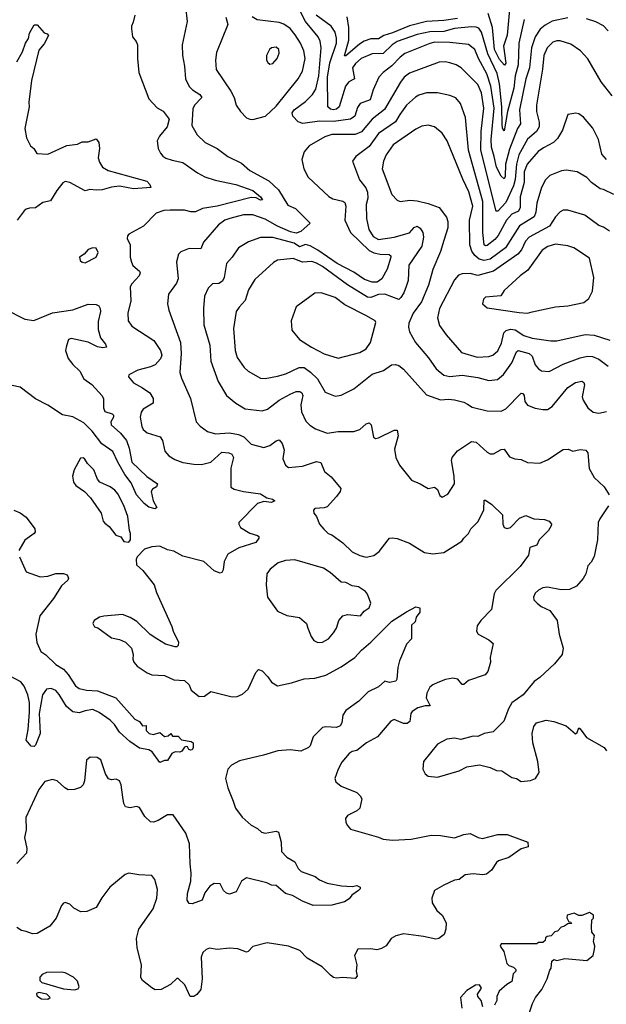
# Model space of a CAD drawing. Extents: x 2057697 to 2160550, y 827490 to 1016834.
# Tile 463 of 509: x 2126993 to 2130773, y 958201 to 964546. Entities that reach past the tile are written whole.
import ezdxf

# ---------------------------------------------------------------- set-up
doc = ezdxf.new("R2010")
doc.units = 0

msp = doc.modelspace()

# ---------------------------------------------------------------- linework, layer by layer
at = {"layer": '0CON20XD'}
for points in [[(2128050.8, 964725), (2128072.5, 964535), (2128040, 964385), (2128040.9, 964315), (2128054.5, 964245.5), (2128062.2, 964165), (2128085.4, 964115.4), (2128105.7, 964095), (2128152.9, 964065), (2128167.1, 964045), (2128118.9, 963995), (2128108.6, 963971.4), (2128102.9, 963865), (2128135.7, 963805), (2128188.6, 963755), (2128265.8, 963715), (2128335, 963663.5), (2128421.2, 963621.2), (2128475.8, 963575), (2128597.6, 963507.6), (2128660.4, 963450.4), (2128720.7, 963350.7), (2128769.3, 963329.3), (2128865.3, 963235), (2128805, 963180.7), (2128775, 963170.8), (2128738, 963178), (2128654.5, 963215.5), (2128575, 963261.6), (2128495, 963287.9), (2128435, 963287.9), (2128346, 963265), (2128315, 963253.2), (2128274.4, 963225), (2128178.2, 963111.8), (2128160, 963070), (2128085, 963072.2), (2128030.3, 963049.7), (2128016.2, 963035), (2128002.5, 962985), (2128014.5, 962875), (2128002.7, 962847.3), (2127951.8, 962778.2), (2127945.8, 962715), (2127954.4, 962675), (2128028.2, 962465), (2128033.8, 962395), (2128025, 962272.5), (2128035, 962236.7), (2128093.6, 962105), (2128130, 961955), (2128155, 961927.1), (2128202.8, 961892.8), (2128255, 961876.5), (2128345, 961884.6), (2128403.7, 961873.7), (2128436.7, 961856.7), (2128485, 961810.5), (2128565, 961790), (2128605, 961801.9), (2128645, 961832.9), (2128665, 961839.2), (2128684.4, 961815), (2128696.7, 961775), (2128689.5, 961715), (2128705.8, 961675), (2128725, 961660), (2128815, 961668.6), (2128905, 961699.2), (2128932.6, 961692.6), (2128958, 961635), (2129000.9, 961600.9), (2129062.5, 961525), (2129057.5, 961505), (2129035, 961473.8), (2128975, 961407.5), (2128955, 961399.2), (2128894, 961396), (2128886.7, 961385), (2128888.8, 961365), (2128905, 961343.3), (2128925.5, 961295.5), (2128952.9, 961262.9), (2128980, 961235), (2129005, 961225.8), (2129076, 961175), (2129135, 961117.5), (2129185, 961092), (2129225, 961081.2), (2129275, 961093.8), (2129310.3, 961119.7), (2129366.2, 961195), (2129375.8, 961204.2), (2129392.9, 961207.1), (2129425, 961202.9), (2129505, 961173.5), (2129602.3, 961112.3), (2129655, 961103.8), (2129725, 961113.1), (2129842, 961185), (2129853.8, 961205), (2129885, 961233.8), (2129900.6, 961265), (2129947.8, 961312.2), (2129982.9, 961387.1), (2129985, 961448.8), (2129995, 961450), (2130035, 961421.8), (2130104.2, 961354.2), (2130106.5, 961295), (2130115, 961272.9), (2130135, 961267.5), (2130155, 961274.3), (2130213.3, 961333.3), (2130255, 961351.2), (2130305, 961328.8), (2130374.2, 961324.2), (2130405, 961313.3), (2130418.8, 961295), (2130418, 961285), (2130400, 961255), (2130339.4, 961195), (2130325, 961160), (2130280, 961145), (2130271.2, 961095), (2130217.7, 961022.3), (2130061.7, 960868.3), (2130050, 960845), (2130034.2, 960745), (2129963.8, 960675), (2129940.5, 960639.5), (2129936.2, 960605), (2129946.7, 960585), (2130015, 960548.6), (2130044.2, 960525), (2130024.1, 960435.9), (2130026, 960405), (2130009.4, 960345), (2129991.4, 960325), (2129885, 960288), (2129855, 960262.2), (2129845, 960262.2), (2129816, 960295), (2129785, 960302.2), (2129736.4, 960293.6), (2129686.4, 960273.6), (2129655, 960260), (2129636.2, 960243.8), (2129615.6, 960205), (2129612.9, 960175), (2129637.5, 960125), (2129605, 960123.2), (2129559.3, 960110.7), (2129522.1, 960087.9), (2129512.7, 960075), (2129505.9, 960024.1), (2129489.1, 960010.9), (2129465, 960010.8), (2129405, 960035.8), (2129385, 960025.7), (2129298.8, 959925), (2129226.7, 959885), (2129165, 959836), (2129135, 959830.8), (2129115, 959818), (2129069.3, 959760.7), (2129044.3, 959715), (2129023.8, 959655), (2129030, 959635), (2129065, 959606.7), (2129165, 959566.2), (2129187.5, 959545), (2129197.5, 959525), (2129183.8, 959465), (2129165, 959448), (2129105, 959416.7), (2129092.3, 959397.7), (2129094, 959375), (2129103.3, 959355), (2129125, 959330), (2129305, 959277.1), (2129335, 959264.4), (2129395, 959258.6), (2129515, 959265.6), (2129645, 959290.6), (2129705, 959288.6), (2129795, 959272.9), (2129855, 959295.7), (2129895, 959301.2), (2129947.5, 959275), (2129975, 959270), (2130075, 959294.2), (2130135, 959295.8), (2130266.4, 959246.4), (2130270, 959215), (2130225, 959202), (2130145, 959147.1), (2130078.8, 959125), (2130066, 959115), (2130033.8, 959065), (2130001.2, 959038.8), (2129975.9, 959034.1), (2129915, 959041.9), (2129864.5, 959035.5), (2129825.4, 959004.6), (2129795, 959000), (2129725, 958969.4), (2129666.1, 958933.9), (2129649.2, 958885), (2129650, 958855), (2129680.8, 958805), (2129714.2, 958775), (2129740.5, 958725), (2129738.9, 958685), (2129729.1, 958650.9), (2129693.3, 958625), (2129675, 958620.5), (2129595, 958637.8), (2129465, 958654.4), (2129417.2, 958642.8), (2129386, 958625), (2129355, 958577.5), (2129325, 958560), (2129295, 958552.5), (2129255, 958557.5), (2129172.5, 958555), (2129150, 958515), (2129166, 958455), (2129162, 958415), (2129167.3, 958382.7), (2129155, 958366.2), (2129075, 958372.5), (2129035, 958368.6), (2129015, 958374.2), (2128995, 958387.5), (2128942.6, 958442.6), (2128845, 958498.1), (2128798.3, 958548.3), (2128725, 958575.8), (2128587.3, 958597.3), (2128495, 958574), (2128465, 958540), (2128455, 958536.7), (2128397.7, 958557.7), (2128345, 958561.4), (2128265, 958554.3), (2128215, 958562), (2128195, 958553.8), (2128173.8, 958535), (2128162.9, 958505), (2128168.9, 958365), (2128160, 958295), (2128135, 958263.8), (2128115, 958251.2), (2128092, 958252), (2128056.6, 958326.6), (2128015, 958366.7), (2128005, 958367.5), (2127965, 958328), (2127905, 958296.2), (2127865, 958293.8), (2127845, 958306.2), (2127783.3, 958353.3), (2127772.6, 958372.6), (2127776.9, 958455), (2127749.4, 958565), (2127744.5, 958625), (2127759.6, 958685), (2127851.9, 958815), (2127875.7, 958885), (2127881.4, 958941.4), (2127863.9, 959003.9), (2127845, 959030), (2127760, 959035), (2127695, 959045.7), (2127673.4, 959036.6), (2127573.6, 958956.4), (2127522.4, 958887.6), (2127485.7, 958824.3), (2127425, 958798), (2127386.1, 958796.1), (2127341.2, 958821.2), (2127316.1, 958846.1), (2127285, 958857.5), (2127275, 958852.5), (2127262.3, 958837.7), (2127227.5, 958755), (2127186.8, 958703.2), (2127105, 958656.7), (2127075, 958654.4), (2127035, 958670.8), (2127005, 958675.6), (2126974.3, 958695)], [(2127734, 964575), (2127725, 964530), (2127712.5, 964505), (2127713, 964487), (2127720, 964435), (2127744, 964405), (2127751.4, 964385), (2127752, 964295), (2127760.8, 964205), (2127826, 964035), (2127877.9, 963977.9), (2127916.4, 963956.4), (2127955.4, 963905), (2127943.8, 963856.2), (2127893.9, 963796.1), (2127879.5, 963765), (2127885.7, 963715), (2127899.4, 963685), (2127915, 963667.1), (2127934, 963654), (2127975, 963640), (2128045, 963625.5), (2128139.2, 963559.2), (2128185, 963534), (2128252.7, 963512.7), (2128385, 963484.6), (2128495, 963445.7), (2128545, 963404), (2128558, 963385), (2128545, 963382.2), (2128517.3, 963397.3), (2128485, 963400.4), (2128264.7, 963344.7), (2128170.9, 963329.1), (2128125, 963307.8), (2128095, 963306.9), (2128055, 963319.5), (2127962.2, 963317.8), (2127922.6, 963317.4), (2127871.3, 963298.7), (2127791.2, 963215), (2127695.9, 963164.1), (2127686.4, 963153.6), (2127686.2, 963135), (2127705.6, 963095.6), (2127704.4, 963015), (2127713.6, 962983.6), (2127722.6, 962962.6), (2127765, 962926), (2127768.6, 962915), (2127762.9, 962895), (2127715, 962844.2), (2127704.6, 962825.4), (2127709.1, 962735), (2127690, 962655), (2127691.1, 962605), (2127715, 962571.4), (2127858.1, 962478.1), (2127900.4, 962415), (2127908.9, 962385), (2127900.4, 962359.6), (2127865, 962322.3), (2127835, 962308.2), (2127755, 962286.9), (2127695, 962256.7), (2127693.8, 962245), (2127725.9, 962205.9), (2127785, 962174.4), (2127830.8, 962140.8), (2127853.5, 962105), (2127852.9, 962075), (2127789.2, 962035), (2127775, 962016), (2127769.5, 961985), (2127779.1, 961925), (2127789.4, 961905), (2127813.4, 961883.4), (2127898.2, 961858.2), (2127912.9, 961835), (2127928.6, 961765), (2127954.3, 961735), (2127992.1, 961712.1), (2128045, 961693.2), (2128115, 961680.8), (2128165, 961680), (2128225, 961695.5), (2128295, 961759.2), (2128341.2, 961755), (2128359.2, 961745), (2128370, 961725), (2128353.5, 961655), (2128354.3, 961534.3), (2128375, 961520.8), (2128435, 961506.4), (2128545, 961490.4), (2128584.6, 961464.6), (2128621.2, 961455), (2128636.2, 961445), (2128615, 961434), (2128565, 961440), (2128525, 961427.8), (2128405, 961306.7), (2128404, 961295), (2128415, 961274.3), (2128475, 961237.8), (2128525, 961221.2), (2128533.3, 961215), (2128533.8, 961205), (2128515, 961177.5), (2128405, 961143.1), (2128335, 961102.5), (2128310.8, 961055), (2128305, 961000), (2128295, 960983.3), (2128285, 960978.8), (2128246.2, 960995), (2128178.8, 961055), (2128045, 961088.6), (2127985, 961120.8), (2127945, 961130), (2127895, 961153.8), (2127845, 961148.8), (2127796.4, 961133.6), (2127750, 961085), (2127743.3, 961066.7), (2127745, 961032.5), (2127787.1, 960997.1), (2127860, 960905), (2127874.1, 960854.1), (2127974, 960635), (2127982, 960605), (2128016.2, 960535), (2128015, 960512.5), (2128006.2, 960503.8), (2127995, 960503.8), (2127932.1, 960522.1), (2127875.6, 960555.6), (2127834.4, 960584.4), (2127746.9, 960666.9), (2127705, 960694.3), (2127655, 960712.9), (2127535, 960702.5), (2127506.7, 960695), (2127473.3, 960675), (2127463.3, 960655), (2127474.2, 960634.2), (2127497, 960627), (2127585, 960562), (2127635, 960551.2), (2127673.8, 960533.8), (2127712.5, 960495), (2127723.3, 960455), (2127721.2, 960425), (2127728.8, 960405), (2127750.3, 960380.3), (2127815, 960336.7), (2127845, 960323.3), (2127925, 960320), (2127985, 960292.5), (2128055, 960286.7), (2128085, 960260), (2128097.5, 960225), (2128150, 960185), (2128183.9, 960186.1), (2128225, 960216.2), (2128361.3, 960181.3), (2128395, 960184.4), (2128429.6, 960200.4), (2128465, 960232.5), (2128515, 960340), (2128530.8, 960359.2), (2128555, 960348.8), (2128591.9, 960311.9), (2128615, 960276.7), (2128655, 960253.8), (2128745, 960271.4), (2128825, 960298.5), (2128895, 960303.1), (2128965, 960322.5), (2129065, 960375.4), (2129153.3, 960435), (2129195, 960482.9), (2129255.3, 960534.7), (2129390.3, 960669.7), (2129485, 960730.5), (2129545, 960761.2), (2129571.2, 960755), (2129572.3, 960727.7), (2129547.5, 960695), (2129541.2, 960665), (2129516.7, 960645), (2129517.5, 960555), (2129485, 960522.5), (2129460.3, 960459.7)], [(2130525, 964558.2), (2130425, 964536.1), (2130378.6, 964511.4), (2130346, 964484), (2130313.8, 964436.2), (2130290.4, 964365), (2130277, 964235), (2130255.2, 964165), (2130212.6, 963965), (2130219.4, 963875), (2130200, 963845), (2130148.8, 963711.2), (2130123.9, 963615), (2130121.2, 963535), (2130115, 963521.2), (2130095, 963537.1), (2130066.4, 963595), (2130049.8, 963665), (2130033.1, 963725), (2130030, 963775), (2130051.4, 963975), (2130027.8, 964117.8), (2130002.3, 964197.7), (2129949.8, 964295), (2129925, 964354.4), (2129885, 964385.4), (2129765, 964400), (2129669, 964401), (2129635, 964393.2), (2129475, 964327.6), (2129443.8, 964305), (2129391.7, 964248.3), (2129335.6, 964205), (2129307.8, 964175), (2129270.8, 964095), (2129250.5, 964029.5), (2129186.9, 964005), (2129169.3, 963980.7), (2129152.4, 963925), (2129125, 963904.3), (2129015, 963890.7), (2128925, 963891.1), (2128816.3, 963876.3), (2128787.1, 963887.1), (2128752.2, 963925), (2128748.7, 963945), (2128760.7, 963965), (2128835, 964019.1), (2128880.3, 964065), (2128901, 964099), (2128920.5, 964185), (2128935.2, 964365), (2128928.3, 964408.3), (2128915.6, 964435.6), (2128835.2, 964535.2), (2128794.7, 964614.7)], [(2130243.4, 964546.6), (2130209.1, 964395), (2130205.7, 964255), (2130184.9, 964185.1), (2130176.5, 964105), (2130137.2, 963955), (2130115, 963830), (2130105, 963846.2), (2130101, 963871), (2130100.4, 963985), (2130085, 964132.9), (2130068.7, 964198.7), (2130010.4, 964325), (2129968.4, 964465), (2129950.7, 964490.7), (2129935, 964498.8), (2129905, 964499.4), (2129795, 964488.8), (2129725, 964469.9), (2129635, 964468.9), (2129555, 964450.7), (2129425, 964406), (2129392.9, 964385), (2129335, 964327.5), (2129265, 964325.9), (2129194.1, 964295.9), (2129156.9, 964263.1), (2129138, 964235), (2129150, 964165), (2129113.3, 964145), (2129091.3, 964118.7), (2129052.1, 963985), (2129035, 963969.2), (2129015, 963964.2), (2128995, 963969.1), (2128977.5, 963985), (2128976.7, 964175), (2128991.3, 964268.7), (2129033.4, 964395), (2129035, 964426.2), (2129024.7, 964465), (2129000.3, 964505), (2128902.7, 964575)], [(2130149, 964611), (2130133.3, 964446.7), (2130110, 964375), (2130125.8, 964265), (2130116.3, 964253.7), (2130085, 964290), (2130052.7, 964355), (2130039.3, 964495), (2130011.9, 964585)], [(2126973.8, 964275), (2127011.2, 964338.8), (2127030, 964395), (2127049.2, 964425), (2127055, 964460), (2127087, 964513), (2127105, 964512.5), (2127150.5, 964460.5), (2127170, 964455), (2127177.5, 964445), (2127150.5, 964389.5), (2127115, 964350), (2127069.1, 964155), (2127052.5, 964015), (2127053.8, 963985), (2127026.9, 963845), (2127036, 963785), (2127062.7, 963732.7), (2127083.3, 963715), (2127104.1, 963684.1), (2127175, 963680), (2127295.6, 963734.4), (2127365, 963744.3), (2127395, 963760), (2127435, 963759.4), (2127485, 963778.8), (2127502.5, 963755), (2127506.4, 963716.4), (2127499.4, 963655), (2127507.1, 963627.1), (2127525.4, 963595.4), (2127563.8, 963575), (2127811.2, 963505), (2127832, 963485), (2127837.5, 963465), (2127726.2, 963456.2), (2127635, 963472.7), (2127585, 963467.5), (2127525, 963450), (2127485, 963446.8), (2127445, 963452.1), (2127415, 963443.6), (2127315, 963496.7), (2127285, 963503.1), (2127270.8, 963495), (2127231.2, 963445), (2127190.6, 963379.4), (2127142.5, 963367.5), (2127095, 963334.3), (2127055, 963332), (2127035, 963324), (2127022, 963315), (2126976.2, 963255)], [(2128322.1, 964562.1), (2128334, 964515), (2128260, 964335), (2128254.4, 964285), (2128258.2, 964225), (2128354.4, 964085), (2128374.2, 964045), (2128387.5, 963995), (2128415, 963953.8), (2128455, 963914), (2128475, 963904), (2128495, 963903.8)], [(2128495, 963903.8), (2128576.7, 963925), (2128645, 963988.9), (2128786.7, 964165), (2128814.4, 964215), (2128831.8, 964295), (2128823.6, 964345), (2128801.3, 964395), (2128769, 964449), (2128735, 964488.4), (2128695, 964516.8), (2128665, 964528.9), (2128523.8, 964545), (2128490, 964565)], [(2129815, 964554.3), (2129725, 964540.5), (2129615, 964533.7), (2129503.7, 964506.3), (2129395, 964461.3), (2129338.5, 964445), (2129305, 964423.6), (2129255, 964422.7), (2129212.8, 964407.2), (2129182.5, 964387.5), (2129095, 964313.6), (2129085, 964313.3), (2129113.6, 964415), (2129114, 964495), (2129102.5, 964565)], [(2130786, 964475), (2130755, 964507.5), (2130705, 964532.9), (2130645, 964551.4)], [(2130811.2, 964055), (2130739.4, 964145), (2130654, 964294), (2130606.9, 964345), (2130545, 964389.2), (2130475, 964410.8), (2130455, 964410.8), (2130429.2, 964400.8), (2130391.8, 964365), (2130371.1, 964315), (2130362.6, 964227.4), (2130323.5, 963995), (2130324.1, 963955), (2130341.2, 963885), (2130340, 963855), (2130323.8, 963825), (2130264.2, 963775.8), (2130209.6, 963675), (2130194, 963616), (2130185, 963516), (2130174.5, 963475), (2130125, 963367.1), (2130075, 963311.5), (2130062.6, 963312.6), (2129964.5, 963705), (2129966.9, 963825), (2129983.5, 963975), (2129969.1, 964075), (2129945, 964128.5), (2129836.7, 964235), (2129805, 964254.6), (2129765, 964268.2), (2129735, 964274.4), (2129695, 964273.1), (2129505, 964200.7), (2129470.8, 964175), (2129445.9, 964144.1), (2129343.1, 963966.9), (2129265, 963904.6), (2129196.3, 963823.7), (2129155, 963806.4), (2129005, 963806.2), (2128959.3, 963790.7), (2128857.8, 963732.2), (2128825.5, 963694.5), (2128810, 963645), (2128823.1, 963585), (2128851.5, 963531.5), (2128985.6, 963405.6), (2129011.2, 963391.2), (2129075, 963377.3), (2129089, 963369), (2129093.6, 963345), (2129088.2, 963255), (2129124.6, 963175), (2129245, 963058.3), (2129275, 963042.7), (2129315, 963035.8), (2129373.4, 963033.4), (2129384.2, 963025), (2129385.5, 963015), (2129361.2, 962938.8), (2129326.4, 962875), (2129296, 962855), (2129265, 962854.7), (2129215, 962871.4), (2129145, 962919.3), (2129038.8, 962975), (2128915, 963061.8), (2128865, 963089.5), (2128833.5, 963096.5), (2128795, 963081.8), (2128760.6, 963105), (2128625, 963142.9), (2128545, 963143.1), (2128466.2, 963113.8), (2128403.8, 963075), (2128362.9, 963015), (2128325, 962973.8), (2128310.4, 962885), (2128299.9, 962860.1), (2128275, 962845.4), (2128235, 962844.5), (2128206.4, 962816.4), (2128183.5, 962765), (2128177.5, 962685), (2128180.2, 962580.2), (2128217.9, 962447.9), (2128225.5, 962345), (2128271.5, 962215), (2128324.6, 962124.6), (2128385.8, 962075), (2128445, 962037.8), (2128555, 962025.5), (2128589.2, 962035), (2128665.2, 962094.8), (2128735, 962133.2), (2128775, 962149.6), (2128798.9, 962148.9), (2128811.5, 962141.5), (2128817.1, 962125), (2128804.7, 962064.7), (2128808.1, 962018.1), (2128837.7, 961957.7), (2128862, 961932), (2128899.3, 961909.3), (2128975, 961882.2), (2129045, 961891.8), (2129145, 961891.2), (2129185.3, 961904.7), (2129225, 961941.4), (2129245, 961948), (2129258.1, 961935), (2129272.9, 961855), (2129285, 961847.1), (2129305, 961851.1), (2129405, 961901.2), (2129425, 961900), (2129431.9, 961865), (2129407.7, 961777.7), (2129417.5, 961725), (2129440, 961675), (2129517.7, 961577.7), (2129572.5, 961555), (2129625, 961523.8), (2129665, 961533.8), (2129685, 961518.8), (2129700.3, 961480.3), (2129715, 961470), (2129751.7, 961488.3), (2129794.2, 961555.8), (2129793.3, 961605), (2129774.5, 961705), (2129780.5, 961725), (2129815, 961767.8), (2129905, 961827.1), (2129935, 961822.5), (2130005, 961759.2), (2130025, 961749.2), (2130045, 961747.5), (2130095, 961777.1), (2130115, 961778.8), (2130149.1, 961729.1), (2130184.3, 961715.7), (2130225, 961711.1), (2130265, 961692.5), (2130345, 961688.9), (2130395, 961709.6), (2130495, 961775.7), (2130527.7, 961777.7), (2130556.4, 961766.4), (2130605, 961776), (2130641.7, 961771.7), (2130654.3, 961754.3), (2130663.6, 961653.6), (2130695.8, 961595), (2130758.6, 961535), (2130791.4, 961485)], [(2128605, 964260), (2128625, 964263.3), (2128652, 964295), (2128665, 964330), (2128663.3, 964355), (2128645, 964370), (2128616.1, 964363.9), (2128603.3, 964355), (2128583.8, 964315), (2128584, 964285), (2128591.2, 964271.2), (2128605, 964260)], [(2130775, 963644.4), (2130745, 963680), (2130722.7, 963775), (2130687, 963847), (2130625, 963917.5), (2130595, 963940), (2130576.1, 963943.9), (2130524.1, 963935.9), (2130490, 963835), (2130458.7, 963781.3), (2130433.1, 963755), (2130369, 963721), (2130334.4, 963695.6), (2130263.5, 963615), (2130242.7, 963565), (2130243.7, 963496.3), (2130218.8, 963405), (2130217.3, 963335), (2130207.1, 963312.9), (2130165, 963292.6), (2130128.9, 963255), (2130075.2, 963155), (2130055, 963129.4), (2130005, 963090.6), (2129995, 963088.2), (2129985, 963094.5), (2129977.6, 963175), (2129977, 963375), (2129885.2, 963705.2), (2129865.4, 963915), (2129834.3, 964005), (2129802.6, 964042.6), (2129765, 964056.7), (2129685, 964074.5), (2129615, 964075.5), (2129565, 964059.5), (2129543.6, 964046.4), (2129484.6, 963995), (2129443.4, 963935), (2129415, 963888.2), (2129305, 963811.6), (2129245, 963728.7), (2129158, 963665), (2129138, 963635), (2129182.2, 963515), (2129222.4, 963462.4), (2129234, 963435), (2129236.4, 963395), (2129226, 963355), (2129226.8, 963265), (2129242.9, 963192.9), (2129269.7, 963149.7), (2129305, 963129.7), (2129405, 963144.8), (2129505, 963172), (2129535, 963206.5), (2129554.6, 963215.4), (2129572.7, 963202.7), (2129590.4, 963175), (2129595.9, 963144.1), (2129585, 963087.1), (2129500.4, 962965), (2129496.4, 962865), (2129482.7, 962827.3), (2129467.7, 962785), (2129449.6, 962755), (2129435, 962743.1), (2129345, 962778), (2129306, 962775), (2129255, 962756.4), (2129235, 962758.1), (2129105, 962838.4), (2128945, 962955.3), (2128905, 962977.6), (2128875, 962986.8), (2128815, 962984), (2128755, 963007.3), (2128654.4, 962995.6), (2128628.7, 962981.3), (2128508.8, 962871.2), (2128467.8, 962805), (2128445, 962735.8), (2128406.1, 962693.9), (2128388.5, 962665), (2128369.6, 962555), (2128380.9, 962415), (2128395, 962368.8), (2128438.6, 962305), (2128465, 962280), (2128545, 962236.7), (2128575, 962234.4), (2128655, 962247.8), (2128706.8, 962263.2), (2128794.7, 962305.3), (2128825, 962304), (2128867.1, 962275), (2128911.9, 962231.9), (2128962, 962145), (2129025, 962119.4), (2129063.7, 962126.3), (2129145, 962167.1), (2129265, 962261.9), (2129336.7, 962285), (2129389.1, 962320.9), (2129415, 962323.3), (2129435, 962317.5), (2129465, 962294.3), (2129615, 962127.5), (2129705, 962095.6), (2129755, 962100.5), (2129795, 962096.5), (2129855, 962081.9), (2129878.5, 962068.5), (2129908.6, 962048.6), (2130005, 962024.5), (2130095, 962023.1), (2130125, 962038.9), (2130225, 962139.2), (2130235, 962138), (2130244.3, 962125), (2130247.8, 962085), (2130265, 962062.9), (2130315, 962042.2), (2130363.2, 962033.2), (2130395, 962034.3), (2130425, 962052.5), (2130525, 962175.6), (2130575, 962208.5), (2130615.7, 962215.7), (2130627.9, 962207.9), (2130632.7, 962192.7), (2130617.8, 962115), (2130623.3, 962095), (2130654.4, 962044.4), (2130687.3, 962017.3), (2130725, 962010), (2130775, 962020.6)], [(2130820.8, 963419.2), (2130755, 963452.5), (2130734, 963455), (2130676.9, 963496.9), (2130648, 963528), (2130585, 963565.7), (2130515, 963575.6), (2130485, 963573.1), (2130408.7, 963541.3), (2130380.8, 963515), (2130354.4, 963465), (2130325.3, 963364.7), (2130319.1, 963305), (2130307.5, 963275), (2130213.3, 963216.7), (2130122.8, 963075), (2130025, 963003.5), (2129985, 962993.7), (2129953, 963003), (2129925.5, 963025.5), (2129906.4, 963055), (2129894.1, 963095), (2129890.7, 963255), (2129913.8, 963345), (2129887.7, 963437.7), (2129848.4, 963518.4), (2129748.2, 963765), (2129715.3, 963815.3), (2129665, 963855.6), (2129625, 963867.1), (2129585, 963860.6), (2129545, 963840.9), (2129399.4, 963740.6), (2129354, 963676), (2129337.8, 963635), (2129329.4, 963585), (2129390, 963420), (2129425, 963384), (2129443.5, 963373.5), (2129506.8, 963383.2), (2129555, 963379.6), (2129625, 963362.5), (2129696.7, 963335), (2129742.7, 963272.7), (2129752, 963245), (2129750.8, 963205), (2129725, 963123.8), (2129705, 963051.2), (2129654.7, 962935.3), (2129627.9, 962835), (2129581.2, 962728.8), (2129528.5, 962655), (2129499.8, 962590.2), (2129497.5, 962565), (2129504.6, 962534.6), (2129543.5, 962465), (2129626.4, 962366.4), (2129676.2, 962295), (2129725, 962255.3), (2129765, 962246.4), (2129845, 962254.7), (2129945, 962239.6), (2130015, 962221.1), (2130072, 962228), (2130111.2, 962258.8), (2130164.6, 962335), (2130194.7, 962405.3), (2130205, 962413.3), (2130275.7, 962394.3), (2130295, 962378.6), (2130315, 962321.4), (2130335, 962295.7), (2130355, 962283.3), (2130405, 962278.9), (2130494.7, 962325.3), (2130605, 962367.3), (2130652.7, 962377.3), (2130684.8, 962374.8), (2130725, 962358), (2130785, 962312.9)], [(2130792.6, 963182.6), (2130755, 963210), (2130725, 963220.6), (2130635.4, 963285.4), (2130525, 963318.6), (2130495, 963319.2), (2130475, 963308), (2130445, 963275.8), (2130407.9, 963215), (2130276.3, 963143.7), (2130252.3, 963117.7), (2130226.2, 963063.8), (2130202.7, 963035), (2130045, 962924.7), (2129945, 962897.3), (2129895, 962911), (2129845, 962909.2), (2129821.3, 962898.7), (2129795, 962870), (2129697.3, 962685), (2129685.6, 962625), (2129698.6, 962575), (2129741.1, 962515), (2129840.6, 962400.6), (2129940.9, 962370.9)], [(2127415, 962980), (2127486, 963015), (2127498, 963045), (2127485, 963073.3), (2127465, 963076.7), (2127433.9, 963066.1), (2127407.5, 963035), (2127377.5, 963015), (2127382.5, 962995), (2127395, 962982.5), (2127415, 962980)], [(2130264.3, 962655.7), (2130295, 962663.3), (2130445, 962695.6), (2130525, 962702.5), (2130627.4, 962722.6), (2130661.3, 962748.7), (2130685, 962796.7), (2130693.6, 962885), (2130665, 963008.8), (2130563.8, 963075), (2130525, 963088.5), (2130445, 963099.2), (2130396.3, 963083.7), (2130360.3, 963059.7), (2130267.7, 962932.3), (2130217.5, 962895), (2130115, 962800), (2130093.4, 962766.6), (2129995, 962757.5), (2129982, 962745), (2129974.2, 962715), (2130005, 962690), (2130211.1, 962658.9), (2130264.3, 962655.7)], [(2129045, 962364.4), (2129185, 962401.8), (2129225.2, 962424.8), (2129252.5, 962465), (2129288.8, 962595), (2129283.3, 962605), (2129228, 962638), (2129088.8, 962708.8), (2129025, 962755.6), (2128935, 962785.6), (2128895, 962784), (2128774.2, 962695.8), (2128741.2, 962605), (2128746.2, 962545), (2128795.5, 962485.5), (2128874.2, 962435), (2128955, 962393.5), (2129045, 962364.4)], [(2126895, 962682.9), (2127026.2, 962616.2), (2127083.4, 962606.6), (2127204, 962656), (2127335, 962677.3), (2127435, 962712.9), (2127485, 962711.2), (2127501.7, 962701.7), (2127512, 962685), (2127514, 962665), (2127499.4, 962600.6), (2127499.1, 962549.1), (2127513.8, 962495), (2127546, 962455), (2127552.5, 962435), (2127528.8, 962431.2), (2127495, 962438.1), (2127435, 962467.8), (2127325, 962490.8), (2127306.7, 962485), (2127294.2, 962445), (2127288.9, 962415), (2127305, 962362.5), (2127335, 962323.1), (2127380, 962280), (2127405, 962231.9), (2127456.9, 962195), (2127525, 962122.5), (2127532.2, 962102.2), (2127532.9, 962045), (2127541.9, 962021.9), (2127588.8, 962005), (2127596.6, 961996.6), (2127596.5, 961985), (2127579.6, 961955), (2127582.3, 961935), (2127642.2, 961882.2), (2127681.1, 961835), (2127698.9, 961785), (2127714.4, 961695), (2127811.2, 961601.2), (2127881.2, 961555), (2127875, 961536.2), (2127849.2, 961520.8), (2127840, 961505), (2127853.8, 961445), (2127876.7, 961403.3), (2127866.1, 961393.9), (2127825, 961404.6), (2127795, 961428.9), (2127745, 961484.5), (2127712.1, 961562.1), (2127670, 961615), (2127624.8, 961695), (2127592.5, 961762.5), (2127522.1, 961812.1), (2127459.8, 961895), (2127405, 961947.3), (2127335, 961985.6), (2127268.9, 961998.9), (2127175, 962061.3), (2127095, 962103.6), (2126995, 962178.9), (2126945, 962189.2)], [(2129940.9, 962370.9), (2130015, 962374.6), (2130041.4, 962385), (2130075, 962412.5), (2130098.5, 962461.5), (2130111.6, 962528.4), (2130127.1, 962542.9), (2130155, 962550.6), (2130186.3, 962546.3), (2130241.1, 962511.1), (2130295, 962493.5), (2130415, 962476.4), (2130455, 962476.4), (2130636.3, 962516.3), (2130695, 962512.5), (2130795, 962480.5)], [(2127695, 961180), (2127706.7, 961195), (2127707.5, 961235), (2127700, 961255), (2127690, 961345), (2127664.3, 961415), (2127625, 961490), (2127605, 961514.3), (2127575, 961536), (2127508.8, 961565), (2127494, 961585), (2127470, 961645), (2127430, 961685), (2127413, 961713), (2127401.7, 961721.7), (2127385, 961720), (2127343.3, 961645), (2127333.3, 961605), (2127338.8, 961565), (2127354.1, 961544.1), (2127410, 961505), (2127448.8, 961465), (2127517.5, 961365), (2127530, 961315), (2127540.5, 961300.5), (2127569.7, 961279.7), (2127612.5, 961225), (2127645, 961212.5), (2127663.6, 961183.6), (2127695, 961180)], [(2130786.4, 961413.6), (2130730.7, 961329.3), (2130721.4, 961305), (2130717.1, 961195), (2130693.9, 961086.1), (2130675, 961050), (2130653, 961027), (2130640, 960975), (2130623.8, 960945), (2130580, 960895), (2130535, 960874.4), (2130482.1, 960872.1), (2130395, 960889.2), (2130365, 960883.8), (2130335, 960868.8), (2130315, 960850), (2130304, 960825), (2130306.4, 960806.4), (2130326.7, 960785), (2130353.3, 960765), (2130408.3, 960738.3), (2130455.8, 960675), (2130469.2, 960585), (2130496, 960495), (2130488, 960455), (2130440, 960395), (2130345, 960306.7), (2130308.8, 960281.2), (2130236.7, 960195), (2130165, 960142.5), (2130143.3, 960105), (2130113.6, 960026.4), (2130043.6, 959956.4), (2129985, 959946.2), (2129945, 959926.7), (2129915, 959928.8), (2129835, 959908), (2129794.1, 959915.9), (2129745, 959910), (2129685, 959876.2), (2129596, 959765), (2129590, 959715), (2129605, 959686.7), (2129625, 959671.2), (2129685, 959664), (2129825.6, 959704.4), (2129875, 959731.2), (2129955, 959743.8), (2130025, 959727.5), (2130065, 959706.7), (2130100, 959705), (2130165, 959663.3), (2130195, 959656.2), (2130225, 959636.7)], [(2126955, 961386), (2126995, 961368.6), (2127035, 961340.8), (2127089.4, 961265), (2127091.4, 961245), (2127086, 961235), (2127025, 961192.5), (2126986.9, 961125)], [(2126991.9, 961085), (2127035, 960986.7), (2127125, 960956), (2127175, 960958.8), (2127225, 960978), (2127275, 960978), (2127297.6, 960967.6), (2127307.7, 960947.7), (2127303.8, 960935), (2127262.4, 960897.6), (2127210.6, 960815), (2127122.1, 960705), (2127097.5, 960585), (2127102.8, 960532.8), (2127129.5, 960475), (2127162.1, 960452.1), (2127225, 960391.2), (2127275, 960359.6), (2127305, 960326.2), (2127353, 960253), (2127375.8, 960235), (2127422.5, 960225), (2127495, 960220.4), (2127611.4, 960175), (2127735, 960039.2), (2127765, 960023.6), (2127785, 959996.2), (2127808, 959998), (2127807.1, 959965), (2127826.8, 959946.8), (2127855, 959940), (2127895, 959952.5), (2127925, 959926), (2127949.5, 959930.5), (2127967.5, 959945), (2127978.3, 959928.3), (2128015, 959928.1), (2128035.8, 959905.8), (2128097.5, 959895), (2128110, 959885), (2128110, 959855), (2128105, 959840), (2128095, 959837.5), (2128083.6, 959843.6), (2128075, 959860), (2128065, 959862.5), (2128055, 959857.5), (2128038.3, 959831.7), (2128025, 959826.2), (2127995, 959827.5), (2127973.6, 959816.4), (2127945, 959772.5), (2127925, 959772.5), (2127895, 959760), (2127847, 959827), (2127825, 959840), (2127765, 959850.6), (2127703.4, 959893.4), (2127636.4, 959955), (2127603.2, 960003.2), (2127575, 960030.9), (2127505, 960082.1), (2127465, 960100.9), (2127415, 960092), (2127375, 960078.7), (2127335, 960085.4), (2127295, 960120.7), (2127247.8, 960197.8), (2127225, 960222.5), (2127195, 960235.6), (2127165, 960231.9), (2127140.4, 960195), (2127118.4, 960075), (2127124.2, 959945), (2127095, 959871.2), (2127085, 959862), (2127066.7, 959865), (2127033.8, 959903.8), (2127047.4, 959972.6), (2127056.2, 960083.8), (2127055.2, 960145), (2127045.2, 960195.2), (2127020.7, 960250.7), (2126999.4, 960279.4), (2126895.3, 960335)], [(2128915, 960531.4), (2128945, 960534.3), (2128982, 960555), (2129015.5, 960594.5), (2129034.2, 960625), (2129050, 960675), (2129075, 960704), (2129105, 960712.5), (2129190, 960705), (2129212.5, 960735), (2129244, 960755), (2129256.2, 960785), (2129234.2, 960844.2), (2129221.2, 960861.2), (2129175, 960892), (2129135, 960897.5), (2129095, 960920), (2129065, 960920.8), (2128993.9, 960983.9), (2128951.3, 961011.3), (2128765, 961064.4), (2128705, 961060), (2128658.8, 961045), (2128606, 961005), (2128585.8, 960975), (2128580, 960905), (2128590, 960825), (2128654.5, 960734.5), (2128715, 960705.7), (2128795, 960694), (2128842, 960655), (2128849.2, 960625), (2128870.9, 960570.9), (2128888.8, 960545), (2128915, 960531.4)], [(2129460.3, 960459.7), (2129440, 960415), (2129428.8, 960371.2), (2129424, 960295), (2129417.7, 960282.3), (2129375, 960273.8), (2129345, 960283.3), (2129305, 960247.5), (2129238, 960215), (2129178, 960155), (2129094.4, 960095), (2129075.5, 960065), (2129068.2, 960015), (2129058.1, 959995), (2129035, 959983.8), (2128965, 959989.2), (2128944.3, 959985), (2128883.3, 959925), (2128863.6, 959866.4), (2128854, 959855), (2128805, 959831.9), (2128735, 959840.9), (2128656.7, 959835), (2128564.7, 959805.3), (2128410.1, 959769.9), (2128357.3, 959742.7), (2128333.6, 959715), (2128318.5, 959655), (2128333.8, 959595), (2128369.1, 959509.1), (2128383.5, 959465), (2128426.9, 959406.9), (2128485, 959355.7), (2128524.4, 959334.4), (2128550.2, 959310.2), (2128575, 959304.4), (2128645.6, 959315.6), (2128659.7, 959309.7), (2128678.6, 959245), (2128679.2, 959185), (2128715, 959148), (2128765, 959118.8), (2128786.2, 959075), (2128805.7, 959055.7), (2128897.5, 959025), (2128925, 959003.8), (2128975, 958980.8), (2129066.1, 958963.9), (2129135, 958960), (2129165.7, 958965.7), (2129186.7, 958955), (2129186.7, 958945), (2129176.7, 958935), (2129132.5, 958905), (2129115, 958880), (2129085, 958861.2), (2129005, 958840), (2128885, 958838), (2128815, 958865.6), (2128750.9, 958900.9), (2128705, 958914), (2128646.2, 958966.2), (2128615, 958967.9), (2128585, 958983.1), (2128454.5, 959015.5), (2128421.9, 958995), (2128388.6, 958925), (2128345, 958910), (2128326.4, 958916.4), (2128306, 958935), (2128285, 958976.2), (2128245, 958979.2), (2128217.9, 958962.1), (2128185, 958920), (2128169.1, 958870.9), (2128105, 958848.1), (2128085, 958850.8), (2128072.8, 958872.8), (2128073.5, 958915), (2128095.9, 958994.1), (2128098.7, 959045), (2128090.5, 959105), (2128087.3, 959235), (2128063.6, 959303.6), (2127982, 959422), (2127945, 959421.9), (2127885, 959386), (2127855, 959374.2), (2127835, 959376), (2127800.2, 959410.2), (2127765, 959468.8), (2127745, 959476.2), (2127704.1, 959465.9), (2127675, 959472.5), (2127663.3, 959495), (2127657.3, 959535), (2127646.5, 959615), (2127635, 959640), (2127615, 959651.4), (2127585, 959648.1), (2127564.5, 959654.5), (2127545.6, 959685), (2127515, 959776.7), (2127491.2, 959791.2), (2127446.1, 959793.9), (2127423.8, 959775), (2127409.5, 959640.5), (2127401.5, 959615), (2127385, 959597.5), (2127345, 959584.6), (2127305, 959583.8), (2127284.3, 959595), (2127235, 959640), (2127205, 959650), (2127155, 959636.2), (2127115, 959585.8), (2127033.3, 959405), (2127034.4, 959325), (2127024.4, 959275), (2127039.4, 959205), (2127037.1, 959175), (2126975, 959108.8)], [(2130225, 959636.7), (2130285, 959643.3), (2130317.5, 959655), (2130341.2, 959695), (2130332.5, 959765), (2130300, 959885), (2130296, 959945), (2130305, 959990), (2130322.5, 960015), (2130385, 960031.2), (2130435, 960023.8), (2130515, 959995.8), (2130575, 959943.8), (2130585, 959952.5), (2130595, 959982.5), (2130605, 959976.2), (2130645, 959920), (2130758.8, 959855), (2130774, 959835)], [(2130273.3, 958135), (2130297.5, 958205), (2130317.5, 958245), (2130357.5, 958295), (2130392.5, 958365), (2130408.3, 958421.7), (2130417, 958433), (2130421.7, 958478.3), (2130435, 958490), (2130455, 958483.3), (2130505, 958496.7), (2130647, 958483), (2130687.5, 958515), (2130697.5, 958555), (2130700, 958575), (2130690, 958605), (2130697.5, 958645), (2130680, 958665), (2130677.5, 958695), (2130680, 958745), (2130690, 958755), (2130690, 958775), (2130665, 958792.5), (2130615, 958772.5), (2130595, 958772.5), (2130565, 958788.8), (2130520, 958775), (2130518.3, 958758.3), (2130531.7, 958731.7), (2130545, 958730), (2130548.3, 958721.7), (2130525, 958720), (2130498.3, 958701.7), (2130481.7, 958698.3), (2130458.3, 958671.7), (2130441.7, 958668.3), (2130418.3, 958641.7), (2130391.7, 958638.3), (2130381.7, 958628.3), (2130378.3, 958611.7), (2130365, 958600), (2130335, 958600), (2130325, 958590), (2130095, 958590), (2130090, 958575), (2130111.7, 958541.7), (2130133, 958463), (2130145, 958450), (2130175, 958440), (2130190, 958425), (2130190, 958415), (2130173, 958397), (2130165, 958347.5), (2130131.7, 958328.3), (2130082.5, 958285), (2130068.3, 958251.7), (2130067.5, 958225), (2130052.5, 958195)], [(2127345, 958292.9), (2127369.2, 958300.8), (2127376.4, 958313.6), (2127365, 958350), (2127338.8, 958375), (2127285, 958403.1), (2127265, 958407.8), (2127165, 958405.7), (2127137, 958393), (2127122.2, 958375), (2127122.7, 958355), (2127135, 958340.9), (2127275, 958299.5), (2127345, 958292.9)], [(2129977.5, 958185), (2129966.7, 958225), (2129945, 958250), (2129943, 958267), (2129968, 958305), (2129955.8, 958325.8), (2129930, 958325), (2129875, 958290), (2129833.3, 958245), (2129841.2, 958175)], [(2127175, 958233.8), (2127190, 958245), (2127168, 958265), (2127115, 958276.7), (2127100.5, 958269.5), (2127103.8, 958255), (2127132.5, 958235), (2127175, 958233.8)]]:
    msp.add_lwpolyline(points, dxfattribs=at)

doc.saveas('drawing.dxf')
